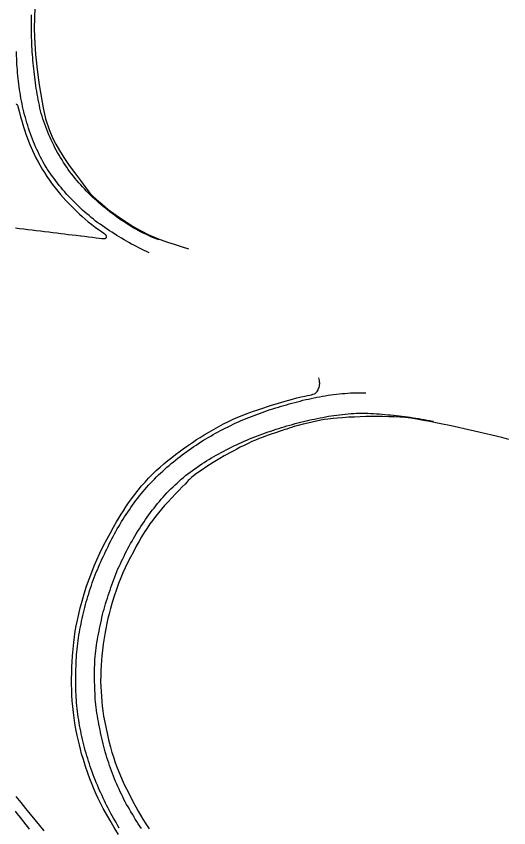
# Model space of a CAD drawing. Extents: x 1948091 to 1975253, y 787267 to 823306.
# Drawn here: x 1950363 to 1950797, y 820872 to 821587 of the extents above; entities that cross this region are included whole.
import ezdxf

# ---------------------------------------------------------------- set-up
doc = ezdxf.new("R2010")
doc.units = 0
doc.layers.add('RD_EX_Pavement_Markings', color=7, linetype='Continuous')
doc.layers.add('RD_EX_Road', color=7, linetype='Continuous')

msp = doc.modelspace()

# ---------------------------------------------------------------- linework, layer by layer
at = {"layer": 'RD_EX_Pavement_Markings'}
for points in [[(1950488.96, 821389.65), (1950486.64, 821390.58), (1950484.32, 821391.51), (1950482, 821392.44), (1950479.74, 821393.49), (1950477.48, 821394.56), (1950475.22, 821395.62), (1950472.97, 821396.71), (1950470.79, 821397.94), (1950468.61, 821399.17), (1950466.44, 821400.4), (1950464.29, 821401.67), (1950462.19, 821403.03), (1950460.1, 821404.4), (1950458, 821405.76), (1950455.91, 821407.12), (1950453.88, 821408.58), (1950451.84, 821410.03), (1950449.81, 821411.49), (1950447.78, 821412.95), (1950445.79, 821414.46), (1950443.85, 821416.04), (1950441.91, 821417.61), (1950439.97, 821419.18), (1950438.03, 821420.76), (1950436.13, 821422.38), (1950434.28, 821424.06), (1950432.44, 821425.74), (1950430.59, 821427.43), (1950428.76, 821429.13), (1950427.02, 821430.92), (1950425.29, 821432.71), (1950423.55, 821434.5), (1950421.83, 821436.31), (1950420.15, 821438.16), (1950418.48, 821440.01), (1950416.8, 821441.86), (1950415.21, 821443.78), (1950413.69, 821445.76), (1950412.17, 821447.74), (1950410.69, 821449.75), (1950409.25, 821451.79), (1950407.81, 821453.83), (1950406.38, 821455.87), (1950405.04, 821457.98), (1950403.71, 821460.09), (1950402.37, 821462.2), (1950401.07, 821464.33), (1950399.86, 821466.51), (1950398.65, 821468.69), (1950397.44, 821470.88), (1950396.37, 821473.13), (1950395.32, 821475.4), (1950394.27, 821477.66), (1950393.22, 821479.93), (1950392.2, 821482.2), (1950391.2, 821484.49), (1950390.25, 821486.8), (1950389.39, 821489.15), (1950388.53, 821491.49), (1950387.67, 821493.83), (1950386.9, 821496.21), (1950386.17, 821498.6), (1950385.44, 821500.98), (1950384.78, 821503.39), (1950384.29, 821505.84), (1950383.8, 821508.29), (1950383.3, 821510.74), (1950382.81, 821513.19), (1950382.32, 821515.63), (1950381.91, 821518.1), (1950381.49, 821520.56), (1950381.08, 821523.03), (1950380.67, 821525.49), (1950380.34, 821527.97), (1950380.03, 821530.45), (1950379.71, 821532.93), (1950379.4, 821535.41), (1950379.14, 821537.9), (1950378.88, 821540.38), (1950378.62, 821542.87), (1950378.36, 821545.35), (1950378.11, 821547.84), (1950377.92, 821550.33), (1950377.73, 821552.83), (1950377.54, 821555.32), (1950377.35, 821557.81), (1950377.16, 821560.31), (1950377.09, 821562.81), (1950377.01, 821565.3), (1950376.94, 821567.8), (1950376.86, 821570.3), (1950376.78, 821572.8), (1950376.75, 821575.3), (1950376.76, 821577.8), (1950376.77, 821580.3), (1950376.78, 821582.8), (1950376.79, 821585.3), (1950376.8, 821587.8)], [(1950480.53, 821378.3), (1950478.26, 821379.35), (1950475.99, 821380.41), (1950473.73, 821381.46), (1950471.49, 821382.57), (1950469.27, 821383.72), (1950467.05, 821384.87), (1950464.84, 821386.03), (1950462.68, 821387.29), (1950460.52, 821388.54), (1950458.35, 821389.79), (1950456.21, 821391.07), (1950454.07, 821392.37), (1950451.93, 821393.66), (1950449.82, 821395), (1950447.73, 821396.37), (1950445.65, 821397.74), (1950443.58, 821399.15), (1950441.52, 821400.56), (1950439.46, 821401.98), (1950437.41, 821403.4), (1950435.35, 821404.81), (1950433.34, 821406.3), (1950431.4, 821407.88), (1950429.46, 821409.45), (1950427.52, 821411.03), (1950425.59, 821412.61), (1950423.68, 821414.22), (1950421.86, 821415.94), (1950420.04, 821417.65), (1950418.22, 821419.36), (1950416.4, 821421.07), (1950414.64, 821422.84), (1950412.91, 821424.64), (1950411.17, 821426.43), (1950409.44, 821428.23), (1950407.76, 821430.08), (1950406.12, 821431.96), (1950404.48, 821433.85), (1950402.84, 821435.73), (1950401.25, 821437.65), (1950399.74, 821439.64), (1950398.24, 821441.63), (1950396.73, 821443.62), (1950395.22, 821445.62), (1950393.8, 821447.67), (1950392.4, 821449.73), (1950391, 821451.8), (1950389.6, 821453.86), (1950388.33, 821456.02), (1950387.14, 821458.21), (1950385.96, 821460.41), (1950384.77, 821462.6), (1950383.66, 821464.84), (1950382.58, 821467.09), (1950381.5, 821469.34), (1950380.42, 821471.59), (1950379.34, 821473.84), (1950378.47, 821476.18), (1950377.59, 821478.52), (1950376.72, 821480.86), (1950375.85, 821483.2), (1950375.07, 821485.57), (1950374.31, 821487.95), (1950373.54, 821490.33), (1950372.78, 821492.71), (1950372.09, 821495.11), (1950371.43, 821497.52), (1950370.78, 821499.93), (1950370.13, 821502.34), (1950369.48, 821504.76), (1950368.99, 821507.21), (1950368.5, 821509.66), (1950368.01, 821512.11), (1950367.53, 821514.56), (1950367.1, 821517.03), (1950366.75, 821519.5), (1950366.4, 821521.98), (1950366.05, 821524.45), (1950365.7, 821526.93), (1950365.41, 821529.41), (1950365.14, 821531.9), (1950364.86, 821534.38), (1950364.62, 821536.87), (1950364.42, 821539.36), (1950364.23, 821541.85), (1950364.04, 821544.35), (1950363.88, 821546.84), (1950363.8, 821549.34), (1950363.71, 821551.84), (1950363.63, 821554.34), (1950363.6, 821555.5)], [(1950454.17, 820871.45), (1950452.87, 820873.58), (1950451.65, 820875.76), (1950450.43, 820877.94), (1950449.2, 820880.12), (1950447.98, 820882.3), (1950446.75, 820884.48), (1950445.59, 820886.69), (1950444.44, 820888.92), (1950443.3, 820891.14), (1950442.15, 820893.36), (1950441.02, 820895.59), (1950439.98, 820897.86), (1950438.94, 820900.13), (1950437.89, 820902.41), (1950436.85, 820904.68), (1950435.83, 820906.96), (1950434.87, 820909.27), (1950433.91, 820911.58), (1950432.94, 820913.88), (1950431.98, 820916.19), (1950431.13, 820918.54), (1950430.3, 820920.9), (1950429.46, 820923.25), (1950428.63, 820925.61), (1950427.84, 820927.98), (1950427.09, 820930.37), (1950426.33, 820932.75), (1950425.57, 820935.13), (1950424.84, 820937.52), (1950424.2, 820939.94), (1950423.57, 820942.36), (1950422.93, 820944.78), (1950422.3, 820947.19), (1950421.66, 820949.61), (1950421.16, 820952.06), (1950420.67, 820954.51), (1950420.17, 820956.96), (1950419.67, 820959.41), (1950419.17, 820961.86), (1950418.78, 820964.33), (1950418.38, 820966.8), (1950417.99, 820969.27), (1950417.59, 820971.74), (1950417.33, 820974.22), (1950417.08, 820976.71), (1950416.83, 820979.2), (1950416.61, 820981.69), (1950416.45, 820984.18), (1950416.28, 820986.68), (1950416.11, 820989.17), (1950415.94, 820991.66), (1950415.77, 820994.16), (1950415.76, 820996.66), (1950415.77, 820999.16), (1950415.77, 821001.66), (1950415.77, 821004.16), (1950415.81, 821006.66), (1950415.89, 821009.16), (1950415.97, 821011.65), (1950416.05, 821014.15), (1950416.13, 821016.65), (1950416.21, 821019.15), (1950416.37, 821021.65), (1950416.59, 821024.14), (1950416.81, 821026.63), (1950417.03, 821029.12), (1950417.25, 821031.61), (1950417.58, 821034.08), (1950417.93, 821036.56), (1950418.27, 821039.04), (1950418.61, 821041.51), (1950418.96, 821043.99), (1950419.46, 821046.44), (1950419.95, 821048.89), (1950420.45, 821051.34), (1950420.95, 821053.79), (1950421.49, 821056.23), (1950422.08, 821058.66), (1950422.66, 821061.09), (1950423.24, 821063.52), (1950423.83, 821065.95), (1950424.41, 821068.38), (1950425.07, 821070.79), (1950425.78, 821073.19), (1950426.48, 821075.59), (1950427.19, 821077.98), (1950427.94, 821080.37), (1950428.76, 821082.73), (1950429.58, 821085.09), (1950430.39, 821087.46), (1950431.21, 821089.82), (1950432.06, 821092.17), (1950432.98, 821094.49), (1950433.9, 821096.82), (1950434.82, 821099.14), (1950435.74, 821101.46), (1950436.73, 821103.76), (1950437.8, 821106.02), (1950438.86, 821108.28), (1950439.93, 821110.54), (1950441, 821112.8), (1950442.07, 821115.06), (1950443.17, 821117.31), (1950444.27, 821119.55), (1950445.37, 821121.8), (1950446.47, 821124.04), (1950447.59, 821126.28), (1950448.78, 821128.48), (1950449.96, 821130.68), (1950451.15, 821132.88), (1950452.34, 821135.08), (1950453.62, 821137.22), (1950454.92, 821139.35), (1950456.23, 821141.49), (1950457.54, 821143.62), (1950458.85, 821145.74), (1950460.25, 821147.82), (1950461.64, 821149.89), (1950463.04, 821151.97), (1950464.43, 821154.04), (1950465.83, 821156.11), (1950467.32, 821158.12), (1950468.84, 821160.1), (1950470.36, 821162.09), (1950471.88, 821164.08), (1950473.48, 821166), (1950475.09, 821167.91), (1950476.7, 821169.82), (1950478.32, 821171.73), (1950480, 821173.57), (1950481.73, 821175.38), (1950483.46, 821177.18), (1950485.19, 821178.99), (1950486.93, 821180.79), (1950488.69, 821182.56), (1950490.54, 821184.24), (1950492.39, 821185.93), (1950494.23, 821187.61), (1950496.08, 821189.3), (1950497.95, 821190.96), (1950499.89, 821192.54), (1950501.83, 821194.12), (1950503.76, 821195.7), (1950505.7, 821197.28), (1950507.65, 821198.84), (1950509.66, 821200.32), (1950511.68, 821201.8), (1950513.7, 821203.28), (1950515.71, 821204.75), (1950517.78, 821206.17), (1950519.86, 821207.55), (1950521.94, 821208.93), (1950524.02, 821210.32), (1950526.1, 821211.7), (1950528.19, 821213.09), (1950530.3, 821214.42), (1950532.48, 821215.65), (1950534.66, 821216.87), (1950536.84, 821218.09), (1950539.02, 821219.31), (1950541.2, 821220.53), (1950543.42, 821221.68), (1950545.65, 821222.82), (1950547.87, 821223.96), (1950550.1, 821225.1), (1950552.32, 821226.24), (1950554.58, 821227.32), (1950556.85, 821228.35), (1950559.13, 821229.39), (1950561.41, 821230.41), (1950563.73, 821231.35), (1950566.04, 821232.28), (1950568.36, 821233.22), (1950570.68, 821234.15), (1950573.01, 821235.07), (1950575.34, 821235.95), (1950577.68, 821236.83), (1950580.02, 821237.72), (1950582.36, 821238.6), (1950584.74, 821239.36), (1950587.13, 821240.11), (1950589.51, 821240.86), (1950591.9, 821241.61), (1950594.29, 821242.34), (1950596.68, 821243.05), (1950599.08, 821243.76), (1950601.48, 821244.47), (1950603.87, 821245.19), (1950606.28, 821245.87), (1950608.7, 821246.48), (1950611.12, 821247.1), (1950613.55, 821247.71), (1950615.97, 821248.33), (1950618.4, 821248.91), (1950620.85, 821249.43), (1950623.29, 821249.96), (1950625.73, 821250.49), (1950628.18, 821251.02), (1950630.63, 821251.47), (1950633.1, 821251.91), (1950635.56, 821252.35), (1950638.02, 821252.79), (1950640.48, 821253.19), (1950642.97, 821253.46), (1950645.46, 821253.73), (1950647.94, 821254), (1950650.43, 821254.25), (1950652.92, 821254.45), (1950655.41, 821254.65), (1950657.9, 821254.85), (1950660.4, 821254.88), (1950662.9, 821254.87), (1950665.4, 821254.86), (1950667.9, 821254.85), (1950670.4, 821254.83), (1950671.37, 821254.83)], [(1950473.6, 820870.98), (1950472.24, 820873.08), (1950470.88, 820875.18), (1950469.52, 820877.28), (1950468.24, 820879.42), (1950466.96, 820881.57), (1950465.68, 820883.72), (1950464.4, 820885.86), (1950463.12, 820888.01), (1950461.85, 820890.17), (1950460.61, 820892.33), (1950459.36, 820894.5), (1950458.21, 820896.72), (1950457.13, 820898.98), (1950456.05, 820901.23), (1950454.97, 820903.49), (1950453.9, 820905.74), (1950452.84, 820908.01), (1950451.9, 820910.32), (1950450.95, 820912.64), (1950450.01, 820914.96), (1950449.07, 820917.27), (1950448.22, 820919.62), (1950447.37, 820921.97), (1950446.52, 820924.32), (1950445.66, 820926.67), (1950444.82, 820929.03), (1950444.05, 820931.41), (1950443.29, 820933.79), (1950442.52, 820936.16), (1950441.75, 820938.54), (1950441.08, 820940.95), (1950440.49, 820943.38), (1950439.9, 820945.81), (1950439.31, 820948.24), (1950438.73, 820950.67), (1950438.19, 820953.11), (1950437.68, 820955.56), (1950437.17, 820958.01), (1950436.67, 820960.46), (1950436.16, 820962.91), (1950435.74, 820965.37), (1950435.32, 820967.83), (1950434.9, 820970.3), (1950434.47, 820972.76), (1950434.16, 820975.24), (1950433.88, 820977.73), (1950433.59, 820980.21), (1950433.31, 820982.69), (1950433.03, 820985.18), (1950432.86, 820987.67), (1950432.76, 820990.17), (1950432.67, 820992.67), (1950432.57, 820995.17), (1950432.47, 820997.66), (1950432.44, 821000.16), (1950432.41, 821002.66), (1950432.38, 821005.16), (1950432.35, 821007.66), (1950432.31, 821010.16), (1950432.38, 821012.66), (1950432.5, 821015.16), (1950432.63, 821017.65), (1950432.75, 821020.15), (1950432.87, 821022.65), (1950433.17, 821025.13), (1950433.5, 821027.61), (1950433.82, 821030.09), (1950434.15, 821032.57), (1950434.47, 821035.04), (1950434.91, 821037.51), (1950435.37, 821039.96), (1950435.84, 821042.42), (1950436.3, 821044.87), (1950436.77, 821047.33), (1950437.27, 821049.78), (1950437.8, 821052.22), (1950438.34, 821054.66), (1950438.88, 821057.1), (1950439.41, 821059.55), (1950440.07, 821061.96), (1950440.76, 821064.36), (1950441.45, 821066.76), (1950442.15, 821069.16), (1950442.9, 821071.55), (1950443.67, 821073.92), (1950444.45, 821076.3), (1950445.22, 821078.68), (1950446.02, 821081.05), (1950446.83, 821083.41), (1950447.64, 821085.78), (1950448.45, 821088.14), (1950449.3, 821090.49), (1950450.19, 821092.82), (1950451.09, 821095.16), (1950451.99, 821097.49), (1950453, 821099.78), (1950454.06, 821102.04), (1950455.11, 821104.31), (1950456.16, 821106.58), (1950457.24, 821108.83), (1950458.32, 821111.08), (1950459.41, 821113.34), (1950460.58, 821115.55), (1950461.75, 821117.75), (1950462.92, 821119.96), (1950464.12, 821122.16), (1950465.36, 821124.33), (1950466.6, 821126.5), (1950467.85, 821128.66), (1950469.1, 821130.83), (1950470.47, 821132.92), (1950471.83, 821135.02), (1950473.2, 821137.11), (1950474.56, 821139.2), (1950475.95, 821141.28), (1950477.38, 821143.33), (1950478.81, 821145.39), (1950480.24, 821147.44), (1950481.67, 821149.49), (1950483.21, 821151.45), (1950484.77, 821153.41), (1950486.33, 821155.36), (1950487.89, 821157.32), (1950489.5, 821159.23), (1950491.14, 821161.12), (1950492.78, 821163), (1950494.41, 821164.89), (1950496.13, 821166.71), (1950497.91, 821168.47), (1950499.69, 821170.23), (1950501.47, 821171.98), (1950503.26, 821173.73), (1950505.09, 821175.42), (1950506.93, 821177.12), (1950508.77, 821178.82), (1950510.65, 821180.46), (1950512.61, 821182.01), (1950514.58, 821183.55), (1950516.54, 821185.1), (1950518.51, 821186.64), (1950520.58, 821188.05), (1950522.65, 821189.45), (1950524.72, 821190.85), (1950526.79, 821192.25), (1950528.87, 821193.64), (1950530.99, 821194.95), (1950533.12, 821196.27), (1950535.25, 821197.58), (1950537.38, 821198.89), (1950539.54, 821200.14), (1950541.75, 821201.32), (1950543.95, 821202.49), (1950546.16, 821203.67), (1950548.37, 821204.84), (1950550.61, 821205.95), (1950552.85, 821207.05), (1950555.09, 821208.16), (1950557.34, 821209.26), (1950559.62, 821210.29), (1950561.9, 821211.3), (1950564.19, 821212.31), (1950566.47, 821213.32), (1950568.79, 821214.27), (1950571.12, 821215.16), (1950573.46, 821216.05), (1950575.8, 821216.93), (1950578.14, 821217.81), (1950580.48, 821218.69), (1950582.82, 821219.56), (1950585.16, 821220.44), (1950587.52, 821221.27), (1950589.89, 821222.05), (1950592.27, 821222.83), (1950594.64, 821223.62), (1950597.02, 821224.38), (1950599.42, 821225.08), (1950601.82, 821225.77), (1950604.23, 821226.46), (1950606.63, 821227.16), (1950609.03, 821227.85), (1950611.45, 821228.48), (1950613.87, 821229.09), (1950616.3, 821229.7), (1950618.72, 821230.3), (1950621.16, 821230.86), (1950623.61, 821231.34), (1950626.07, 821231.82), (1950628.52, 821232.3), (1950630.97, 821232.78), (1950633.43, 821233.26), (1950635.88, 821233.75), (1950638.33, 821234.23), (1950640.79, 821234.7), (1950643.27, 821235.02), (1950645.75, 821235.34), (1950648.23, 821235.66), (1950650.71, 821235.98), (1950653.2, 821236.2), (1950655.69, 821236.39), (1950658.18, 821236.59), (1950660.67, 821236.78), (1950663.17, 821236.88), (1950665.67, 821236.9), (1950668.17, 821236.92), (1950670.67, 821236.93), (1950673.17, 821236.87), (1950675.67, 821236.75), (1950678.16, 821236.62), (1950680.66, 821236.49), (1950683.15, 821236.34), (1950685.65, 821236.12), (1950688.14, 821235.9), (1950690.63, 821235.68), (1950693.12, 821235.46), (1950695.61, 821235.24), (1950698.09, 821234.98), (1950700.57, 821234.66), (1950703.05, 821234.34), (1950705.53, 821234.03), (1950708.01, 821233.71), (1950710.48, 821233.35), (1950712.96, 821232.97), (1950715.43, 821232.59), (1950717.89, 821232.19), (1950720.35, 821231.75), (1950722.81, 821231.31), (1950725.27, 821230.86), (1950727.74, 821230.42), (1950730.2, 821229.97), (1950730.78, 821229.87)], [(1950375.02, 820870.67), (1950373.49, 820872.64), (1950371.95, 820874.61), (1950370.41, 820876.58), (1950368.87, 820878.55), (1950367.34, 820880.52), (1950365.8, 820882.49), (1950364.26, 820884.46), (1950362.72, 820886.43)]]:
    msp.add_lwpolyline(points, dxfattribs=at)
at = {"layer": 'RD_EX_Road'}
for points in [[(1950379.89, 821594.7), (1950379.45, 821585.12), (1950379.28, 821576.43), (1950379.41, 821568.07), (1950379.62, 821563.09), (1950379.97, 821558.09), (1950380.46, 821553.11), (1950381.01, 821547.99), (1950381.64, 821542.46), (1950382.54, 821535.09), (1950383.68, 821526.26), (1950384.61, 821519.61), (1950386.08, 821510.86), (1950386.96, 821505.89), (1950389.27, 821496.26), (1950392.38, 821486.9), (1950395.32, 821479.64), (1950398.2, 821473.96), (1950401.41, 821468.39), (1950405.32, 821462.17), (1950410.08, 821455.23), (1950414.68, 821448.91), (1950419.88, 821442.02), (1950424.78, 821435.45), (1950427.5, 821431.84), (1950430.29, 821428.9), (1950434.1, 821425.36), (1950438.96, 821421.07), (1950444.41, 821416.57), (1950451.33, 821411.45), (1950459.21, 821406.06), (1950465.77, 821401.88), (1950472.84, 821397.99), (1950480.31, 821394.17), (1950487.71, 821390.91), (1950496.7, 821387.73), (1950502.36, 821385.89), (1950508.62, 821383.92), (1950515.25, 821381.92)], [(1950363.25, 821509.41), (1950363.46, 821509.34), (1950363.66, 821509.24), (1950363.84, 821509.13), (1950364, 821509), (1950364.17, 821508.78), (1950364.37, 821508.39), (1950364.82, 821507.12), (1950365.43, 821504.98), (1950366.27, 821501.77), (1950367.22, 821498.09), (1950368.19, 821494.53), (1950369.13, 821491.25), (1950369.98, 821488.43), (1950370.84, 821485.76), (1950371.83, 821482.94), (1950372.94, 821479.93), (1950374.19, 821476.68), (1950375.42, 821473.56), (1950376.5, 821470.95), (1950377.64, 821468.36), (1950379.06, 821465.28), (1950380.71, 821461.93), (1950382.56, 821458.5), (1950384.46, 821455.15), (1950386.29, 821452.02), (1950388.2, 821448.91), (1950390.34, 821445.62), (1950392.67, 821442.24), (1950395.14, 821438.88), (1950397.63, 821435.63), (1950400.03, 821432.62), (1950402.41, 821429.75), (1950404.84, 821426.93), (1950407.15, 821424.36), (1950409.15, 821422.25), (1950411.07, 821420.3), (1950413.16, 821418.2), (1950415.26, 821416.11), (1950417.2, 821414.17), (1950419.19, 821412.25), (1950421.45, 821410.19), (1950423.99, 821407.98), (1950426.86, 821405.6), (1950429.87, 821403.19), (1950432.86, 821400.9), (1950435.73, 821398.79), (1950438.39, 821396.94), (1950440.43, 821395.55), (1950441.46, 821394.83), (1950441.71, 821394.63), (1950441.94, 821394.41), (1950442.14, 821394.18), (1950442.32, 821393.93), (1950442.47, 821393.66), (1950442.59, 821393.4), (1950442.67, 821393.12), (1950442.72, 821392.85), (1950442.74, 821392.57), (1950442.75, 821392.31), (1950442.73, 821392.04), (1950442.7, 821391.78), (1950442.66, 821391.67), (1950442.6, 821391.55), (1950442.51, 821391.43), (1950442.39, 821391.29), (1950442.25, 821391.16), (1950442.08, 821391.03), (1950441.88, 821390.92), (1950441.66, 821390.81), (1950441.42, 821390.72), (1950441.17, 821390.65), (1950440.92, 821390.6), (1950440.65, 821390.57), (1950440.01, 821390.6), (1950438.65, 821390.73), (1950436.55, 821390.96), (1950433.73, 821391.29), (1950430.48, 821391.68), (1950427.1, 821392.08), (1950423.58, 821392.5), (1950420.44, 821392.88), (1950419.94, 821392.94), (1950416.28, 821393.39), (1950412.71, 821393.83), (1950409.25, 821394.26), (1950405.89, 821394.69), (1950402.54, 821395.12), (1950399.11, 821395.55), (1950395.61, 821395.98), (1950392.02, 821396.42), (1950388.38, 821396.85), (1950384.72, 821397.29), (1950381.04, 821397.72), (1950377.32, 821398.16), (1950373.61, 821398.59), (1950369.93, 821399.03), (1950366.28, 821399.48), (1950362.66, 821399.94)], [(1950453.56, 820865.71), (1950449.62, 820872.15), (1950446.03, 820878.16), (1950442.75, 820883.79), (1950439.96, 820888.84), (1950437.65, 820893.33), (1950435.65, 820897.47), (1950433.86, 820901.37), (1950432.04, 820905.51), (1950430.16, 820909.98), (1950428.29, 820914.76), (1950426.43, 820919.89), (1950424.49, 820925.64), (1950422.54, 820931.81), (1950421, 820937), (1950419.9, 820941.08), (1950418.97, 820944.75), (1950418.14, 820948.32), (1950417.13, 820953.01), (1950415.97, 820958.75), (1950415.02, 820964), (1950414.31, 820968.63), (1950413.69, 820973.44), (1950413.14, 820978.52), (1950412.71, 820983.54), (1950412.4, 820988.44), (1950412.22, 820993.2), (1950412.15, 820997.9), (1950412.17, 821003.05), (1950412.26, 821008.57), (1950412.42, 821013.53), (1950412.67, 821017.98), (1950413.05, 821023.21), (1950413.57, 821029.23), (1950414.12, 821034.85), (1950414.7, 821039.93), (1950415.39, 821044.87), (1950416.23, 821049.77), (1950417.24, 821054.79), (1950418.43, 821059.96), (1950419.82, 821065.52), (1950421.43, 821071.48), (1950423.3, 821077.84), (1950425.41, 821084.5), (1950427.62, 821090.89), (1950429.89, 821096.89), (1950432.12, 821102.45), (1950434.39, 821107.73), (1950437.15, 821113.72), (1950440.38, 821120.39), (1950443.48, 821126.41), (1950446.37, 821131.65), (1950449.15, 821136.61), (1950451.78, 821141.28), (1950453.97, 821145.02), (1950455.77, 821147.92), (1950457.74, 821151), (1950459.97, 821154.41), (1950462.4, 821157.97), (1950465.02, 821161.64), (1950467.83, 821165.42), (1950470.81, 821169.25), (1950473.83, 821172.89), (1950476.87, 821176.33), (1950480.03, 821179.76), (1950483.31, 821183.18), (1950486.67, 821186.45), (1950490.08, 821189.54), (1950493.53, 821192.49), (1950497, 821195.31), (1950500.37, 821197.99), (1950503.64, 821200.55), (1950506.92, 821203.04), (1950510.31, 821205.52), (1950514.2, 821208.3), (1950518.52, 821211.3), (1950522.21, 821213.77), (1950525.31, 821215.71), (1950529.05, 821217.97), (1950533.48, 821220.61), (1950537.74, 821223.06), (1950541.76, 821225.27), (1950545.95, 821227.48), (1950550.33, 821229.68), (1950554.6, 821231.7), (1950558.68, 821233.51), (1950562.44, 821235.05), (1950565.86, 821236.35), (1950569.11, 821237.54), (1950572.32, 821238.67), (1950576.16, 821240), (1950580.58, 821241.51), (1950584.62, 821242.86), (1950588.16, 821243.98), (1950591.43, 821244.92), (1950594.49, 821245.7), (1950597.43, 821246.58), (1950600.3, 821247.57), (1950603.41, 821248.54), (1950606.82, 821249.48), (1950610.56, 821250.43), (1950614.48, 821251.35), (1950617.67, 821252.04), (1950620.04, 821252.5), (1950621.9, 821252.88), (1950623.36, 821253.23), (1950624.75, 821253.64), (1950626.05, 821254.1), (1950626.82, 821254.43), (1950626.98, 821254.54), (1950627.11, 821254.68), (1950627.63, 821255.27), (1950628.42, 821256.2), (1950629.03, 821257.08), (1950629.41, 821257.87), (1950629.76, 821258.75), (1950630.1, 821259.75), (1950630.4, 821260.91), (1950630.63, 821262.2), (1950630.68, 821262.86), (1950630.69, 821263.52), (1950630.65, 821264.18), (1950630.41, 821265.84), (1950629.95, 821268.18)], [(1950797.22, 821213.95), (1950791.02, 821215.46), (1950782.18, 821217.6), (1950777.36, 821218.75), (1950772.13, 821219.99), (1950765.85, 821221.47), (1950758.97, 821223.05), (1950751.73, 821224.67), (1950744.94, 821226.13), (1950738.74, 821227.41), (1950733.02, 821228.56), (1950727.65, 821229.6), (1950722.06, 821230.65), (1950716.25, 821231.68), (1950710.87, 821232.49), (1950705.97, 821233.06), (1950701.22, 821233.45), (1950696.49, 821233.7), (1950691.45, 821233.88), (1950686.12, 821233.99), (1950680.97, 821234.04), (1950676.05, 821234.03), (1950671.25, 821233.95), (1950666.47, 821233.81), (1950661.35, 821233.61), (1950655.91, 821233.36), (1950650.75, 821233.03), (1950646.07, 821232.66), (1950642.56, 821232.36), (1950640.15, 821232.12), (1950637.71, 821231.8), (1950635.03, 821231.37), (1950631.77, 821230.76), (1950627.98, 821229.98), (1950624.12, 821229.15), (1950620.21, 821228.27), (1950615.98, 821227.24), (1950611.58, 821226.1), (1950608.21, 821225.15), (1950605.89, 821224.41), (1950603.73, 821223.72), (1950601.63, 821223.05), (1950599.97, 821222.53), (1950598.57, 821222.08), (1950595.82, 821221.18), (1950591.72, 821219.83), (1950587.84, 821218.5), (1950584.39, 821217.25), (1950580.95, 821215.96), (1950577.51, 821214.64), (1950574.19, 821213.3), (1950570.98, 821211.94), (1950567.6, 821210.39), (1950564.06, 821208.67), (1950560.74, 821206.98), (1950557.67, 821205.34), (1950554.57, 821203.68), (1950551.48, 821202.03), (1950548.91, 821200.67), (1950546.61, 821199.45), (1950542.6, 821197.12), (1950536.87, 821193.65), (1950531.23, 821190.07), (1950526.13, 821186.63), (1950522.24, 821183.9), (1950519.59, 821181.89), (1950517.62, 821180.29), (1950516.17, 821178.98), (1950514.95, 821177.72), (1950513.8, 821176.39), (1950512.05, 821174.51), (1950509.63, 821172.02), (1950506.8, 821169.14), (1950503.64, 821165.93), (1950500.39, 821162.52), (1950497.13, 821158.99), (1950494.11, 821155.61), (1950491.33, 821152.4), (1950488.7, 821149.25), (1950486.17, 821146.11), (1950483.64, 821142.86), (1950481.12, 821139.45), (1950478.6, 821135.82), (1950476.12, 821131.98), (1950473.77, 821128.09), (1950471.54, 821124.11), (1950469.13, 821119.73), (1950466.53, 821114.95), (1950463.95, 821110.08), (1950461.46, 821105.22), (1950459.28, 821100.67), (1950457.37, 821096.4), (1950455.49, 821091.87), (1950453.57, 821086.95), (1950451.59, 821081.55), (1950449.59, 821075.75), (1950447.83, 821070.18), (1950446.35, 821064.96), (1950445.12, 821060.25), (1950444.12, 821056.03), (1950443.25, 821052.13), (1950442.48, 821048.39), (1950441.67, 821043.98), (1950440.8, 821038.86), (1950440.01, 821033.51), (1950439.3, 821028.12), (1950438.74, 821023.33), (1950438.34, 821019.15), (1950438.05, 821015), (1950437.86, 821010.74), (1950437.76, 821005.98), (1950437.74, 821000.81), (1950437.84, 820996.05), (1950438.07, 820991.77), (1950438.37, 820987.48), (1950438.73, 820983.15), (1950439.13, 820978.93), (1950439.63, 820974.76), (1950440.36, 820970.02), (1950441.34, 820964.67), (1950442.46, 820959.18), (1950443.7, 820953.63), (1950445.03, 820948.11), (1950446.42, 820942.73), (1950447.71, 820938.11), (1950448.91, 820934.22), (1950450.26, 820930.26), (1950451.83, 820926.03), (1950453.79, 820921.06), (1950456.1, 820915.49), (1950458.3, 820910.51), (1950460.41, 820906.1), (1950463.01, 820900.93), (1950466.05, 820895.05), (1950468.64, 820890.17), (1950470.73, 820886.41), (1950472.81, 820882.85), (1950474.99, 820879.28), (1950477.54, 820875.27), (1950480.39, 820870.9)], [(1950363.03, 820899.4), (1950367.4, 820893.96), (1950371.63, 820888.76), (1950375.76, 820883.71), (1950379.81, 820878.75), (1950383.8, 820873.87), (1950387.71, 820869.06)]]:
    msp.add_lwpolyline(points, dxfattribs=at)

doc.saveas('drawing.dxf')
